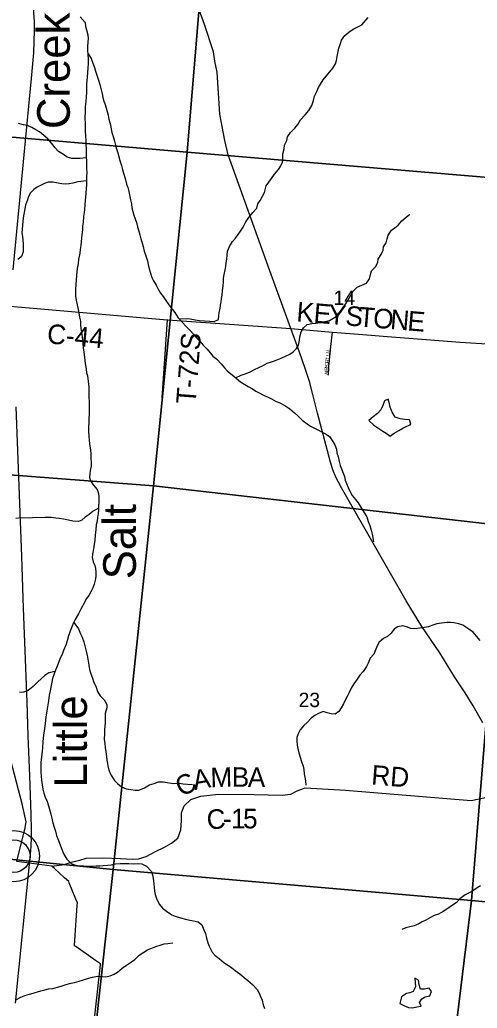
# Model space of a CAD drawing. Extents: x 1715311 to 2083412, y 146837 to 553079.
# Drawn here: x 1938656 to 1945674, y 349055 to 364200 of the extents above; entities that cross this region are included whole.
import ezdxf

# ---------------------------------------------------------------- set-up
doc = ezdxf.new("R2010")
doc.units = 0
for name, color, linetype in [('GM_X_County_Road', 7, 'Continuous'), ('GM_X_County_Road_Text', 7, 'Continuous'), ('GM_X_Major_River', 7, 'Continuous'), ('GM_X_Major_River_Text', 7, 'Continuous'), ('GM_X_Minor_Lake', 7, 'Continuous'), ('GM_X_Minor_River', 7, 'Continuous'), ('GM_X_Rail_Line', 7, 'Continuous'), ('GM_X_Section', 7, 'Continuous'), ('GM_X_Section_Text', 7, 'Continuous'), ('GM_X_State_Route', 7, 'Continuous'), ('GM_X_Township_Road', 7, 'Continuous'), ('GM_X_Township_Road_Text', 7, 'Continuous'), ('GM_X_Township_Subdivision', 7, 'Continuous'), ('GM_X_Township_Subdivision_Text', 7, 'Continuous'), ('GM_X_Unincorporated', 7, 'Continuous')]:
    doc.layers.add(name, color=color, linetype=linetype)

msp = doc.modelspace()

# ---------------------------------------------------------------- linework, layer by layer
at = {"layer": 'GM_X_County_Road'}
for points in [[(1937314, 359885), (1937642, 359944), (1937864, 359983), (1938008, 360001), (1938094, 360010), (1938161, 360016), (1938508, 359810), (1940920, 359602), (1940930, 359601), (1942816, 359469)], [(1942816, 359469), (1943451, 359415), (1943920, 359376), (1944356, 359340), (1944824, 359304), (1945410, 359262), (1946226, 359207), (1946266, 359206), (1946286, 359211), (1946293, 359219)], [(1939148, 351231), (1938610, 351303), (1938692, 351636), (1938732, 351792), (1938753, 351910), (1938692, 352188), (1938434, 353184)], [(1939148, 351231), (1939339, 351257), (1939445, 351291), (1939577, 351324), (1939676, 351354), (1939930, 351358), (1940204, 351347), (1940388, 351336), (1940479, 351344), (1940597, 351377), (1940751, 351460), (1940868, 351518), (1940984, 351585), (1941081, 351659), (1941125, 351786), (1941136, 351928), (1941138, 352046), (1941177, 352156), (1941281, 352251), (1941434, 352306), (1941706, 352333), (1942251, 352330), (1942683, 352318), (1942814, 352336), (1942914, 352383), (1943036, 352432), (1943655, 352396), (1945581, 352236), (1945801, 352283)], [(1938935, 340590), (1938948, 340681), (1939173, 343162), (1939177, 343201), (1939184, 343268), (1939185, 343286), (1939195, 343374), (1939778, 348661), (1939894, 349719), (1939896, 349733), (1939820, 349786), (1939515, 349999), (1939497, 350011), (1939503, 350096), (1939539, 350627), (1939541, 350667), (1939516, 350728), (1939416, 350975), (1939407, 350995), (1939345, 351052), (1939188, 351195), (1939148, 351231)]]:
    msp.add_lwpolyline(points, dxfattribs=at)
at = {"layer": 'GM_X_Major_River'}
for points in [[(1939585, 364243), (1939658, 364157), (1939665, 364099), (1939679, 364045), (1939702, 363971), (1939704, 363915), (1939699, 363859), (1939695, 363789), (1939696, 363727), (1939703, 363667), (1939707, 363600), (1939706, 363530), (1939702, 363460), (1939695, 363390), (1939688, 363322), (1939684, 363266), (1939681, 363216), (1939681, 363144), (1939678, 363084), (1939676, 363018), (1939671, 362946), (1939662, 362868), (1939660, 362790), (1939657, 362704), (1939658, 362602), (1939660, 362534), (1939661, 362482), (1939665, 362424), (1939668, 362346), (1939669, 362294), (1939673, 362215), (1939676, 362103), (1939679, 362031), (1939681, 361975), (1939682, 361923), (1939684, 361857), (1939681, 361801), (1939678, 361739), (1939678, 361671), (1939675, 361615), (1939671, 361537), (1939662, 361433), (1939653, 361365), (1939647, 361295), (1939642, 361245), (1939636, 361187), (1939627, 361091), (1939620, 361035), (1939618, 360979), (1939609, 360903), (1939605, 360853), (1939600, 360799), (1939594, 360741), (1939585, 360679), (1939577, 360625), (1939560, 360529), (1939552, 360463), (1939539, 360387), (1939528, 360281), (1939521, 360213), (1939515, 360141), (1939512, 360079), (1939510, 360023), (1939513, 359959), (1939523, 359901), (1939538, 359830), (1939553, 359762), (1939563, 359708), (1939574, 359644), (1939586, 359584), (1939589, 359524), (1939593, 359470), (1939604, 359411), (1939613, 359341), (1939619, 359283), (1939623, 359233), (1939630, 359173), (1939639, 359109), (1939651, 359031), (1939662, 358935), (1939673, 358846), (1939682, 358792), (1939694, 358742), (1939705, 358662), (1939715, 358578), (1939716, 358522), (1939716, 358470), (1939717, 358408), (1939719, 358354), (1939720, 358301), (1939723, 358231), (1939721, 358153), (1939714, 358093), (1939714, 358029), (1939711, 357961), (1939712, 357889), (1939714, 357827), (1939721, 357751), (1939732, 357669), (1939740, 357609), (1939745, 357547)], [(1939745, 357547), (1939747, 357480), (1939750, 357414), (1939750, 357358), (1939739, 357294), (1939729, 357242), (1939728, 357188), (1939742, 357136), (1939785, 357076), (1939846, 357003), (1939866, 356939), (1939867, 356883), (1939869, 356817), (1939866, 356745), (1939864, 356689), (1939859, 356635), (1939851, 356573), (1939842, 356519), (1939830, 356459), (1939821, 356385), (1939814, 356307), (1939806, 356221), (1939797, 356163), (1939786, 356095), (1939774, 356011), (1939769, 355959), (1939783, 355893), (1939806, 355840), (1939818, 355790), (1939821, 355734), (1939823, 355682), (1939820, 355632), (1939796, 355550), (1939779, 355494), (1939745, 355435), (1939716, 355379), (1939674, 355327), (1939648, 355273), (1939593, 355168), (1939556, 355100), (1939506, 355010), (1939483, 354959), (1939455, 354897), (1939430, 354833), (1939406, 354759), (1939383, 354683), (1939362, 354617), (1939330, 354535), (1939305, 354476), (1939277, 354418), (1939256, 354360), (1939228, 354296), (1939203, 354232), (1939185, 354180), (1939160, 354105), (1939148, 354051), (1939131, 353973), (1939123, 353917), (1939110, 353851), (1939095, 353765), (1939085, 353705), (1939076, 353643), (1939066, 353573), (1939059, 353521), (1939053, 353465), (1939042, 353377), (1939032, 353303), (1939023, 353239), (1939012, 353139), (1939003, 353043), (1938999, 352991), (1938988, 352899), (1938981, 352823), (1938979, 352749), (1938978, 352675), (1938984, 352611), (1938991, 352547), (1938998, 352479), (1939010, 352412), (1939025, 352350), (1939047, 352286), (1939076, 352220), (1939095, 352157), (1939117, 352085), (1939132, 352029), (1939148, 351967), (1939161, 351917), (1939180, 351844), (1939204, 351766), (1939221, 351700), (1939250, 351624), (1939276, 351559), (1939297, 351503), (1939319, 351453), (1939338, 351403), (1939377, 351338), (1939443, 351274), (1939494, 351251), (1939570, 351234), (1939640, 351234), (1939692, 351231)], [(1939692, 351231), (1939752, 351231), (1939826, 351234), (1939885, 351238), (1939937, 351239), (1940005, 351246), (1940057, 351252), (1940127, 351267), (1940197, 351273), (1940331, 351272), (1940406, 351269), (1940466, 351272), (1940530, 351268), (1940600, 351233), (1940675, 351150), (1940698, 351078), (1940708, 351008), (1940713, 350956), (1940717, 350902), (1940722, 350850), (1940732, 350798), (1940761, 350721), (1940798, 350643), (1940847, 350586), (1940905, 350540), (1940990, 350487), (1941042, 350467), (1941120, 350440), (1941201, 350419), (1941265, 350404), (1941323, 350394), (1941392, 350377), (1941450, 350333), (1941481, 350256), (1941503, 350200), (1941520, 350128), (1941539, 350056), (1941561, 350004), (1941606, 349915), (1941655, 349861), (1941713, 349818), (1941788, 349755), (1941844, 349717), (1941909, 349674), (1941963, 349634), (1942030, 349581), (1942099, 349526), (1942157, 349478), (1942228, 349417), (1942297, 349340), (1942327, 349286), (1942350, 349236), (1942374, 349180), (1942391, 349109), (1942408, 349051)]]:
    msp.add_lwpolyline(points, dxfattribs=at)
at = {"layer": 'GM_X_Minor_Lake'}
for points in [[(1944631, 357989), (1944657, 358001), (1944633, 358069), (1944561, 358073), (1944489, 358087), (1944417, 358113), (1944369, 358185), (1944340, 358263), (1944326, 358313), (1944308, 358385), (1944250, 358363), (1944224, 358291), (1944194, 358225), (1944144, 358165), (1944078, 358117), (1944009, 358058)], [(1944009, 358058), (1944086, 357990), (1944226, 357898), (1944278, 357866), (1944340, 357820), (1944400, 357864), (1944469, 357908), (1944533, 357941), (1944585, 357969), (1944631, 357989)], [(1944886, 349351), (1944866, 349347), (1944802, 349349), (1944784, 349415), (1944772, 349487), (1944716, 349513), (1944720, 349447), (1944728, 349383), (1944692, 349311), (1944639, 349293), (1944587, 349281), (1944513, 349227), (1944487, 349125)], [(1944487, 349125), (1944549, 349097), (1944619, 349067), (1944683, 349061), (1944748, 349075), (1944812, 349087), (1944786, 349141), (1944822, 349197), (1944874, 349229), (1944944, 349243), (1944970, 349309), (1944934, 349361), (1944886, 349351)]]:
    msp.add_lwpolyline(points, dxfattribs=at)
at = {"layer": 'GM_X_Minor_River'}
for points in [[(1941101, 359618), (1941214, 359623), (1941268, 359618), (1941346, 359602), (1941416, 359592), (1941488, 359589), (1941568, 359583), (1941639, 359577), (1941707, 359606), (1941712, 359664), (1941716, 359716), (1941728, 359774), (1941738, 359826), (1941744, 359878), (1941751, 359928), (1941759, 359980), (1941767, 360054), (1941777, 360118), (1941780, 360188), (1941782, 360238), (1941794, 360298), (1941806, 360368), (1941815, 360420), (1941825, 360478), (1941831, 360532), (1941837, 360592), (1941844, 360656), (1941876, 360728), (1941920, 360800), (1941964, 360852), (1942008, 360908), (1942042, 360960), (1942085, 361024), (1942125, 361104), (1942171, 361169), (1942231, 361247), (1942291, 361311), (1942310, 361379), (1942346, 361433), (1942380, 361497), (1942412, 361551), (1942437, 361655), (1942475, 361710), (1942519, 361768), (1942565, 361834), (1942625, 361904), (1942661, 361964), (1942684, 362016), (1942690, 362088), (1942692, 362144), (1942710, 362222), (1942719, 362276), (1942753, 362350), (1942763, 362404), (1942811, 362470), (1942875, 362537), (1942920, 362597), (1942964, 362669), (1943034, 362743), (1943088, 362807), (1943134, 362888), (1943161, 362964), (1943179, 363030), (1943213, 363100), (1943239, 363160), (1943269, 363212), (1943312, 363278), (1943358, 363338), (1943410, 363404), (1943458, 363459), (1943502, 363523), (1943517, 363577), (1943527, 363639), (1943541, 363715), (1943553, 363767), (1943577, 363835), (1943594, 363887), (1943642, 363959), (1943704, 364009), (1943768, 364056), (1943834, 364084), (1943902, 364120), (1944002, 364233)], [(1939701, 363686), (1939753, 363608), (1939779, 363536), (1939802, 363466), (1939820, 363410), (1939846, 363336), (1939863, 363276), (1939885, 363207), (1939901, 363147), (1939920, 363063), (1939930, 363011), (1939946, 362953), (1939965, 362899), (1939997, 362795), (1940013, 362736), (1940024, 362678), (1940046, 362588), (1940060, 362524), (1940071, 362474), (1940093, 362398), (1940111, 362338), (1940124, 362280), (1940142, 362223), (1940160, 362161), (1940191, 362041), (1940215, 361965), (1940233, 361907), (1940248, 361851), (1940274, 361768), (1940295, 361680), (1940313, 361628), (1940331, 361566), (1940339, 361516), (1940354, 361442), (1940370, 361378), (1940378, 361320), (1940389, 361262), (1940407, 361207), (1940429, 361149), (1940447, 361095), (1940462, 361029), (1940482, 360963), (1940498, 360903), (1940515, 360845), (1940529, 360795), (1940551, 360726), (1940566, 360654), (1940592, 360582), (1940616, 360508), (1940627, 360450), (1940641, 360382), (1940657, 360332), (1940684, 360251), (1940710, 360201), (1940748, 360133), (1940773, 360081), (1940817, 360013), (1940855, 359960), (1940898, 359900), (1940942, 359832), (1940996, 359766), (1941033, 359713), (1941087, 359635), (1941146, 359565), (1941216, 359496), (1941272, 359440), (1941319, 359384), (1941369, 359328), (1941417, 359273), (1941472, 359215), (1941530, 359153), (1941577, 359098), (1941619, 359046), (1941679, 359000), (1941744, 358930), (1941798, 358865), (1941844, 358815), (1941917, 358757), (1941975, 358708), (1942044, 358654), (1942108, 358610), (1942160, 358581), (1942224, 358545), (1942279, 358509), (1942331, 358483), (1942393, 358448), (1942468, 358418), (1942520, 358392), (1942588, 358353), (1942644, 358331), (1942721, 358287), (1942797, 358238), (1942869, 358176), (1942922, 358132), (1942988, 358065), (1943065, 358009), (1943117, 357973), (1943175, 357940), (1943354, 357849), (1943406, 357817), (1943461, 357739)], [(1939677, 362083), (1939581, 362072), (1939513, 362074), (1939453, 362076), (1939385, 362095), (1939328, 362133), (1939252, 362181), (1939202, 362236), (1939143, 362308), (1939087, 362374), (1939027, 362429), (1938958, 362481), (1938902, 362515), (1938840, 362550), (1938777, 362578), (1938715, 362590), (1938637, 362609)], [(1939678, 361733), (1939549, 361714), (1939473, 361698), (1939413, 361684), (1939354, 361683), (1939302, 361685), (1939244, 361697), (1939164, 361711), (1939092, 361712), (1939038, 361692), (1938974, 361662), (1938922, 361636), (1938870, 361599), (1938822, 361547), (1938790, 361493), (1938774, 361441), (1938747, 361361), (1938733, 361305), (1938717, 361221), (1938709, 361165), (1938702, 361107), (1938690, 360933), (1938697, 360877), (1938703, 360821), (1938709, 360769), (1938711, 360699), (1938710, 360643), (1938684, 360573), (1938628, 360527)], [(1941966, 358716), (1942055, 358752), (1942127, 358782), (1942191, 358805), (1942259, 358839), (1942321, 358871), (1942379, 358899), (1942451, 358936), (1942531, 358966), (1942591, 358982), (1942665, 359017), (1942735, 359047), (1942799, 359077), (1942849, 359113), (1942899, 359161), (1942931, 359212), (1942949, 359292), (1942953, 359342), (1942972, 359418), (1943008, 359482), (1943064, 359532), (1943138, 359544), (1943204, 359553), (1943334, 359579), (1943405, 359593), (1943461, 359620), (1943511, 359652), (1943548, 359706), (1943610, 359776), (1943654, 359844), (1943690, 359900), (1943730, 359969), (1943769, 360041), (1943833, 360105), (1943901, 360135), (1943973, 360166), (1944021, 360232), (1944035, 360298), (1944051, 360354), (1944113, 360414), (1944150, 360482), (1944152, 360532), (1944200, 360604), (1944230, 360670), (1944237, 360720), (1944279, 360780), (1944293, 360844), (1944309, 360901), (1944357, 360975), (1944411, 361013), (1944461, 361053), (1944518, 361121), (1944584, 361174), (1944642, 361220)], [(1943461, 357739), (1943489, 357689), (1943513, 357621), (1943522, 357566), (1943538, 357510), (1943554, 357434), (1943573, 357372), (1943591, 357320), (1943619, 357254), (1943637, 357200), (1943650, 357144), (1943668, 357093), (1943692, 357033), (1943723, 356967), (1943753, 356913), (1943807, 356849), (1943846, 356798), (1943892, 356722), (1943936, 356654), (1943981, 356582), (1944003, 356513), (1944028, 356449), (1944046, 356381), (1944060, 356317), (1944070, 356267), (1944081, 356201)], [(1939865, 356718), (1939785, 356669), (1939723, 356617), (1939659, 356577), (1939609, 356535), (1939555, 356510), (1939473, 356516), (1939405, 356534), (1939327, 356549), (1939262, 356559), (1939210, 356563), (1939138, 356574), (1939048, 356576), (1938984, 356570), (1938918, 356573), (1938854, 356567), (1938803, 356565), (1938673, 356566), (1938597, 356560)], [(1939485, 354963), (1939556, 354868), (1939589, 354792), (1939613, 354740), (1939638, 354668), (1939674, 354528), (1939689, 354461), (1939699, 354405), (1939715, 354313), (1939728, 354247), (1939742, 354193), (1939770, 354113), (1939793, 354047), (1939821, 353988), (1939849, 353908), (1939888, 353842), (1939950, 353778), (1939994, 353709), (1939991, 353655), (1939969, 353571), (1939967, 353475), (1939966, 353425), (1939958, 353321), (1939958, 353257), (1939953, 353177), (1939959, 353109), (1939967, 353051), (1939976, 352985), (1939986, 352911), (1939992, 352855), (1940002, 352803), (1940013, 352741), (1940027, 352691), (1940055, 352630), (1940112, 352546), (1940156, 352496), (1940216, 352445), (1940287, 352415), (1940359, 352407), (1940427, 352398), (1940483, 352396), (1940571, 352434), (1940647, 352476), (1940719, 352497), (1940787, 352525), (1940862, 352523), (1940948, 352506), (1941022, 352500), (1941102, 352502), (1941164, 352495), (1941231, 352489), (1941305, 352483)], [(1945717, 354690), (1945661, 354753), (1945610, 354819), (1945546, 354863), (1945451, 354926), (1945391, 354944), (1945315, 354962), (1945263, 354965), (1945209, 354963), (1945125, 354957), (1945054, 354944), (1944978, 354918), (1944924, 354900), (1944864, 354886), (1944792, 354877), (1944714, 354869), (1944654, 354871), (1944590, 354896), (1944531, 354914), (1944451, 354898), (1944397, 354862), (1944349, 354797), (1944296, 354751), (1944238, 354717), (1944170, 354661), (1944138, 354609), (1944110, 354533), (1944086, 354480), (1944032, 354416), (1943999, 354340), (1943975, 354288), (1943925, 354214), (1943871, 354156), (1943831, 354098), (1943780, 354027), (1943742, 353957), (1943710, 353891), (1943676, 353831), (1943648, 353777), (1943623, 353721), (1943587, 353657), (1943549, 353601), (1943493, 353560), (1943433, 353566), (1943373, 353582), (1943312, 353602), (1943240, 353571), (1943182, 353539), (1943128, 353501), (1943067, 353435), (1943013, 353388), (1942955, 353318), (1942927, 353260), (1942905, 353202), (1942905, 353146), (1942912, 353086), (1942920, 353032), (1942936, 352968), (1942957, 352899), (1942979, 352833), (1943005, 352763), (1943014, 352713), (1943020, 352647), (1943028, 352593), (1943038, 352541), (1943045, 352473)], [(1939198, 354216), (1939102, 354196), (1939040, 354154), (1938989, 354106), (1938927, 354053), (1938861, 353985), (1938787, 353925), (1938715, 353897), (1938651, 353892)], [(1945723, 350928), (1945671, 350898), (1945599, 350848), (1945541, 350816), (1945489, 350791), (1945408, 350729), (1945348, 350667), (1945280, 350621), (1945224, 350584), (1945152, 350538), (1945078, 350498), (1945014, 350474), (1944956, 350447), (1944884, 350405), (1944830, 350379), (1944776, 350349), (1944708, 350318), (1944638, 350304), (1944580, 350286), (1944516, 350261)], [(1938607, 349190), (1938665, 349220), (1938735, 349250), (1938805, 349270), (1938863, 349287), (1938927, 349307), (1938979, 349321), (1939043, 349336), (1939099, 349350), (1939166, 349358), (1939234, 349376), (1939290, 349393), (1939354, 349415), (1939418, 349431), (1939494, 349447), (1939568, 349470), (1939632, 349492), (1939696, 349510), (1939770, 349531), (1939852, 349545), (1939924, 349539), (1939975, 349538), (1940045, 349552), (1940103, 349576), (1940155, 349608), (1940225, 349669), (1940293, 349713), (1940368, 349767), (1940422, 349803), (1940490, 349868), (1940558, 349916), (1940616, 349950), (1940668, 349972), (1940746, 350001), (1940810, 350023), (1940874, 350043), (1940928, 350048), (1941003, 350058)]]:
    msp.add_lwpolyline(points, dxfattribs=at)
at = {"layer": 'GM_X_Rail_Line'}
for points in [[(1938556, 360366), (1938779, 362720), (1938837, 363302), (1938870, 363691), (1938883, 364037), (1938885, 364167), (1938854, 364619), (1938840, 364750), (1938820, 364903), (1938791, 365060), (1938771, 365169), (1938691, 365515), (1938582, 365878)], [(1938589, 349134), (1938823, 351411), (1938831, 351532), (1938835, 351681), (1938837, 351789), (1938832, 352024), (1938811, 352616), (1938788, 353227), (1938770, 353745), (1938716, 355184), (1938686, 355975), (1938600, 358267)]]:
    msp.add_lwpolyline(points, dxfattribs=at)
at = {"layer": 'GM_X_Section'}
for points in [[(1941670, 367521), (1941226, 362171), (1936211, 362599), (1936392, 367923)], [(1947119, 367081), (1946510, 361726), (1941226, 362171), (1941670, 367521)], [(1941226, 362171), (1940710, 357057), (1935752, 357438), (1936211, 362599)], [(1941226, 362171), (1946510, 361726), (1946054, 356453), (1940710, 357057)], [(1940710, 357057), (1940088, 351181), (1935114, 351674), (1935752, 357438)], [(1946054, 356453), (1945587, 350703), (1940088, 351181), (1940710, 357057)], [(1951387, 355502), (1951153, 353048), (1950879, 350205), (1945587, 350703), (1946054, 356453)], [(1940088, 351181), (1939533, 346138), (1934334, 346206), (1935114, 351674)], [(1945587, 350703), (1944953, 345521), (1941911, 345917), (1939533, 346138), (1940088, 351181)], [(1950879, 350205), (1950647, 347751), (1950378, 344887), (1944953, 345521), (1945587, 350703)]]:
    msp.add_lwpolyline(points, close=True, dxfattribs=at)
at = {"layer": 'GM_X_State_Route'}
msp.add_lwpolyline([(1945761, 353426), (1945611, 353689), (1945487, 353889), (1945326, 354134), (1945099, 354501), (1944824, 354904), (1944582, 355299), (1944160, 356036), (1943591, 357030), (1943507, 357189), (1943460, 357303), (1943422, 357419), (1943222, 358174), (1943151, 358458), (1943101, 358655), (1943035, 358856), (1942947, 359105), (1942816, 359469), (1942493, 360352), (1941854, 362129), (1941802, 362351), (1941725, 362751), (1941686, 363396), (1941651, 363567), (1941628, 363708), (1941489, 364129), (1941367, 364464)], dxfattribs=at)
at = {"layer": 'GM_X_Township_Road'}
msp.add_lwpolyline([(1940920, 359602), (1940835, 358405)], dxfattribs=at)
at = {"layer": 'GM_X_Township_Subdivision'}
msp.add_lwpolyline([(1943392, 358755), (1943395, 358884), (1943426, 359191), (1943451, 359415)], dxfattribs=at)
at = {"layer": 'GM_X_Unincorporated'}
for radius in [393, 249]:
    msp.add_circle((1938566, 351385), radius, dxfattribs=at)

# ---------------------------------------------------------------- texts
at = {"layer": 'GM_X_County_Road_Text'}
for s, rotation, p in [('K', 355.332, (1942893, 359580)), ('E', 355.333, (1943156, 359559)), ('Y', 355.332, (1943380, 359541)), ('S', 355.3303, (1943643, 359519)), ('T', 355.3353, (1943845, 359503)), ('O', 355.332, (1944068, 359484)), ('N', 355.3303, (1944331, 359463)), ('E', 355.3433, (1944595, 359441)), ('C-44', 354.8369, (1939066, 359243)), ('M', 1.6394, (1941585, 352440)), ('B', 359.1726, (1941907, 352449)), ('A', 359.133, (1942154, 352446)), ('RD', 355.5257, (1944041, 352483)), ('C', 28.7108, (1941145, 352286)), ('A', 9.9546, (1941337, 352396)), ('C', 3.5853, (1941533, 351794)), ('1', 359.8803, (1941897, 351811)), ('5', 359.5993, (1942081, 351811)), ('-', 0.8587, (1941775, 351809))]:
    msp.add_text(s, height=300, rotation=rotation, dxfattribs=at).set_placement(p)
at = {"layer": 'GM_X_Major_River_Text'}
for s, rotation, p in [('Creek', 90.0003, (1939424, 362525)), ('Salt', 90.0001, (1940437, 355627)), ('Little', 89.9999, (1939686, 352436))]:
    msp.add_text(s, height=500.1, rotation=rotation, dxfattribs=at).set_placement(p)
at = {"layer": 'GM_X_Section_Text'}
for s, p in [('14', (1943471, 359830)), ('23', (1942934, 353668))]:
    msp.add_text(s, height=221, rotation=0, dxfattribs=at).set_placement(p)
at = {"layer": 'GM_X_Township_Road_Text'}
msp.add_text('T-72S', height=300, rotation=85.6016, dxfattribs=at).set_placement((1941353, 358305))
at = {"layer": 'GM_X_Township_Subdivision_Text'}
for s, rotation, p in [('LN', 83.9946, (1943402, 359046)), ('O', 83.1433, (1943387, 358898)), ('R', 82.89, (1943392, 358941)), ('T', 82.8784, (1943397, 358981)), ('I', 89.9126, (1943384, 358803)), ('A', 89.9126, (1943384, 358759)), ('P', 86.6383, (1943385, 358863)), ('R', 89.9228, (1943385, 358825))]:
    msp.add_text(s, height=50, rotation=rotation, dxfattribs=at).set_placement(p)

doc.saveas('drawing.dxf')
